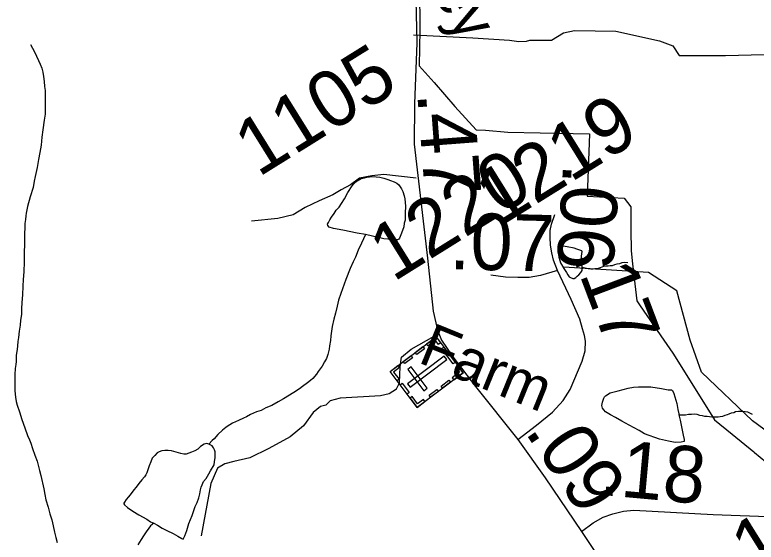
# Model space of a CAD drawing. Extents: x 2001466 to 31450019, y -30647475 to 847247.
# Drawn here: x 2050558 to 2053840, y 669416 to 671750 of the extents above; entities that cross this region are included whole.
import ezdxf

# ---------------------------------------------------------------- set-up
doc = ezdxf.new("R2010")
doc.units = 0
for name, color, linetype in [('Exist Boundary Political City Limit New', 7, 'Continuous'), ('Exist Cultural Cemetery CELL', 7, 'Continuous'), ('Exist Hydrographic Misc Water Feature', 7, 'Continuous'), ('Exist Road Non-System Type 51', 7, 'Continuous'), ('Exist Road Secondary Mileage Hundredths English Label', 7, 'Continuous'), ('Exist Road Secondary Type 51 Attributed', 7, 'Continuous'), ('Exist Road Secondary Type 51 Label', 7, 'Continuous'), ('Exist Road Secondary Type 51 Number Label', 7, 'Continuous'), ('Map Preparation Boundary City Limit Buffer Line', 7, 'Continuous')]:
    doc.layers.add(name, color=color, linetype=linetype)

msp = doc.modelspace()

# ---------------------------------------------------------------- linework, layer by layer
at = {"layer": 'Exist Boundary Political City Limit New'}
msp.add_lwpolyline([(2052349.8, 671871.4), (2052351.1, 671683.8), (2052348.4, 671524.5), (2052414.4, 671451.3), (2052506.4, 671344.5), (2052600, 671241.6), (2052642, 671239.5), (2052740.8, 671231.2), (2052883.1, 671228.2), (2053101.8, 671223.6), (2053092.1, 670947.8), (2053255.9, 670938.6), (2053284.8, 670900.3), (2053285.4, 670799.3), (2053286, 670706.3), (2053292.9, 670647.9), (2053312.4, 670483.9), (2053326.6, 670463.2), (2053431.6, 670310.7), (2053471.1, 670253.2), (2053629.4, 670000), (2053655.5, 669958.1), (2053733.5, 669894.4), (2053829.9, 669815.6), (2053832.9, 669813.2), (2053958.4, 669710.7)], dxfattribs=at)
at = {"layer": 'Exist Cultural Cemetery CELL'}
for points in [[(2052339.1, 670013), (2052219.2, 670171.9), (2052422.5, 670325.3), (2052542.4, 670166.3)], [(2052442.4, 670298.8), (2052433.3, 670291.9), (2052420, 670309.5), (2052387.8, 670285.1), (2052381.1, 670294), (2052422.5, 670325.3)], [(2052371.6, 670272.7), (2052337.1, 670246.6), (2052330.2, 670255.7), (2052364.8, 670281.8)], [(2052498.6, 670205.3), (2052447.5, 670273), (2052456.6, 670279.9), (2052507.7, 670212.2)], [(2052319, 670233), (2052284.4, 670206.9), (2052277.6, 670216), (2052312.1, 670242.1)], [(2052296.9, 670117.7), (2052308.1, 670102.8), (2052470, 670224.9), (2052458.7, 670239.8)], [(2052253.8, 670198.1), (2052260.6, 670189), (2052234.9, 670169.6), (2052259.4, 670137.3), (2052250.5, 670130.6), (2052219.2, 670172)], [(2052368.9, 670086.5), (2052383.8, 670097.8), (2052312.9, 670191.8), (2052298, 670180.5)], [(2052522.4, 670192.7), (2052513.3, 670185.8), (2052526.5, 670168.2), (2052494.3, 670143.9), (2052501, 670135), (2052542.4, 670166.3)], [(2052486.6, 670124.2), (2052452, 670098.1), (2052445.1, 670107.2), (2052479.7, 670133.3)], [(2052294.5, 670072.1), (2052263.3, 670113.5), (2052272.4, 670120.4), (2052303.6, 670079)], [(2052432.9, 670083.7), (2052398.3, 670057.6), (2052391.5, 670066.7), (2052426.1, 670092.8)], [(2052373.7, 670039.1), (2052366.9, 670048.1), (2052341.2, 670028.7), (2052316.7, 670061.1), (2052307.9, 670054.4), (2052339.1, 670013)]]:
    msp.add_lwpolyline(points, close=True, dxfattribs=at)
at = {"layer": 'Exist Hydrographic Misc Water Feature'}
for points in [[(2050626.8, 671618.7), (2050644.9, 671586.7), (2050662.9, 671548.8), (2050669.1, 671532.8), (2050677.1, 671514.8), (2050681.2, 671496.8), (2050685.1, 671476.8), (2050687.1, 671454.8), (2050689.2, 671432.8), (2050691.2, 671414.8), (2050691.4, 671398.8), (2050691.4, 671360.8), (2050691.4, 671336.9), (2050691.4, 671310.9), (2050687.5, 671284.9), (2050681.6, 671240.9), (2050677.5, 671208.9), (2050673.8, 671172.9), (2050667.7, 671140.8), (2050661.9, 671110.8), (2050655.8, 671074.8), (2050648, 671034.8), (2050643.9, 671014.8), (2050638.1, 670986.8), (2050626, 670944.8), (2050614.1, 670902.8), (2050610.2, 670886.7), (2050608.2, 670872.7), (2050606.3, 670860.8), (2050604.3, 670844.8), (2050602.2, 670826.8), (2050600.4, 670762.8), (2050600.4, 670734.8), (2050598.5, 670698.8), (2050598.8, 670656.8), (2050596.7, 670612.8), (2050594.9, 670578.8), (2050592.8, 670548.8), (2050591, 670510.8), (2050588.9, 670476.8), (2050587.1, 670448.8), (2050587.1, 670424.8), (2050583.2, 670398.8), (2050581.1, 670376.8), (2050577.2, 670350.8), (2050573.3, 670322.8), (2050571.3, 670304.8), (2050569.2, 670284.8), (2050567.4, 670268.8), (2050563.5, 670244.8), (2050563.5, 670216.8), (2050561.4, 670202.8), (2050559.6, 670184.8), (2050557.5, 670158.8), (2050557.5, 670144.8), (2050557.7, 670122.8), (2050557.7, 670086.8), (2050559.8, 670058.8), (2050563.9, 670038.9), (2050567.8, 670022.9), (2050577.8, 669992.9), (2050587.9, 669958.9), (2050601.8, 669922.9), (2050614.1, 669889), (2050622.1, 669869), (2050628.1, 669855), (2050636.3, 669831), (2050646.1, 669801), (2050656.4, 669775.1), (2050666.2, 669733.1), (2050672.4, 669711.1), (2050686.5, 669653.1), (2050690.6, 669627.2), (2050694.5, 669603.2), (2050704.6, 669571.2), (2050712.8, 669541.2), (2050720.8, 669515.2), (2050726.7, 669489.3), (2050732.9, 669461.3), (2050738.8, 669437.3), (2050745, 669415.3)], [(2052110.2, 670777.6), (2052074.1, 670783.5), (2052010.1, 670797.4), (2051968.1, 670805.3), (2051950, 670811.3), (2051944.1, 670817.3), (2051942, 670823.3), (2051946.2, 670831.3), (2051952.1, 670843.3), (2051960.1, 670855.3), (2051972, 670871.4), (2051980, 670885.4), (2051993.9, 670899.4), (2052004, 670915.3), (2052017.9, 670935.4), (2052031.9, 670963.4), (2052051.8, 670993.5), (2052057.7, 671001.5), (2052073.7, 671015.5), (2052091.7, 671025.5), (2052105.7, 671029.6), (2052115.7, 671031.6), (2052141.8, 671035.6), (2052157.8, 671033.7), (2052173.8, 671031.7), (2052191.6, 671027.7), (2052209.6, 671021.7), (2052221.7, 671017.8), (2052237.7, 671011.8), (2052249.6, 671005.8), (2052257.6, 670997.8), (2052269.7, 670979.8), (2052275.9, 670967.8), (2052281.8, 670949.9), (2052283.9, 670935.9), (2052285.9, 670919.9), (2052287.8, 670903.9), (2052285.9, 670871.9), (2052285.9, 670841.9), (2052282, 670827.9), (2052280, 670811.9), (2052270.1, 670783.9), (2052260.3, 670761.9), (2052258.2, 670757.9), (2052252.1, 670753.9), (2052244.1, 670753.9), (2052192.2, 670759.7), (2052110.2, 670777.6)], [(2052110.2, 670777.6), (2052092.1, 670739.6), (2052078.4, 670709.5), (2052066.3, 670677.5), (2052056.3, 670657.5), (2052042.5, 670627.5), (2052022.6, 670579.5), (2052000.7, 670517.5), (2051990.6, 670487.4), (2051984.7, 670461.4), (2051976.9, 670429.4), (2051970.8, 670403.4), (2051963, 670371.4), (2051957, 670329.4), (2051955, 670309.4), (2051951.1, 670285.4), (2051949, 670271.4), (2051943.3, 670247.4), (2051937.1, 670229.4), (2051929.1, 670215.3), (2051919.1, 670195.4), (2051901.2, 670171.4), (2051893.2, 670159.3), (2051877.3, 670141.3), (2051867.2, 670131.3), (2051853.5, 670121.2), (2051831.5, 670105.2), (2051817.4, 670095.1), (2051793.4, 670079.1), (2051747.5, 670051.1), (2051723.5, 670037), (2051695.6, 670021), (2051669.7, 670010.9), (2051647.6, 669998.9), (2051627.7, 669992.8), (2051601.7, 669980.8), (2051583.6, 669970.8), (2051569.7, 669964.7), (2051547.7, 669954.7), (2051521.9, 669942.6), (2051497.7, 669928.6), (2051491.8, 669924.6), (2051477.8, 669912.6), (2051455.9, 669892.5), (2051439.9, 669874.5), (2051431.9, 669866.5), (2051415.9, 669850.5)], [(2053070.2, 670633.5), (2053068.2, 670647.4), (2053066.1, 670659.4), (2053066.1, 670673.4), (2053066.1, 670681.4), (2053068, 670693.4), (2053070, 670701.4), (2053068, 670705.4), (2053064.1, 670707.4), (2053046, 670713.4), (2053034.2, 670717.3), (2053004, 670723.3), (2052978, 670727.3), (2052974.1, 670727.3), (2052970, 670725.2), (2052966.1, 670713.2), (2052964, 670699.2), (2052964.2, 670691.2), (2052966.1, 670677.2), (2052970.2, 670663.2), (2052974.3, 670653.2), (2052978.2, 670645.2), (2052988.2, 670627.2), (2053000.3, 670609.3), (2053006.3, 670599.3), (2053012.2, 670591.3), (2053018.4, 670587.3), (2053028.2, 670583.4), (2053034.4, 670583.4), (2053042.4, 670587.4), (2053048.3, 670593.4), (2053054.3, 670599.4), (2053064.3, 670609.4), (2053070.2, 670619.5), (2053070.2, 670625.5), (2053072.1, 670629.5), (2053070.2, 670633.5)], [(2053070.2, 670633.5), (2053096.1, 670627.5), (2053108.2, 670625.5), (2053118.2, 670625.5), (2053126.2, 670627.5), (2053134.2, 670627.6), (2053142.2, 670629.6), (2053150.2, 670631.6), (2053158.2, 670635.6), (2053166.2, 670637.6), (2053176.3, 670639.6), (2053184.3, 670639.6), (2053194.1, 670641.6), (2053204.1, 670641.7), (2053214.2, 670645.7), (2053224.2, 670647.7), (2053236.1, 670649.7), (2053246.2, 670653.8), (2053258.3, 670655.7), (2053272.2, 670653.8)], [(2054423.7, 669358.6), (2054098.4, 669751.6), (2053823.4, 669954), (2053598.5, 670168.5), (2053547.4, 670310.7), (2053489.4, 670528.5), (2053363.5, 670609.7), (2052988.4, 670633.8)], [(2053497.4, 669980.3), (2053503.3, 669956.3), (2053517.5, 669890.4), (2053521.6, 669870.4), (2053521.6, 669862.4), (2053507.6, 669858.4), (2053481.6, 669858.3), (2053451.4, 669864.2), (2053411.5, 669872.2), (2053345.6, 669896.1), (2053321.4, 669910), (2053277.3, 669933.9), (2053245.4, 669951.9), (2053217.5, 669967.8), (2053195.3, 669979.7), (2053173.4, 669993.7), (2053165.2, 670001.7), (2053159.2, 670009.7), (2053157.2, 670021.7), (2053159.2, 670035.7), (2053165.2, 670053.7), (2053169.3, 670059.7), (2053173.4, 670063.7), (2053193.1, 670077.8), (2053229.2, 670085.8), (2053273.2, 670097.9), (2053297.2, 670102), (2053319.2, 670104), (2053373.1, 670104.1), (2053421.1, 670096.2), (2053451.2, 670090.3), (2053465.2, 670090.3), (2053469.1, 670088.3), (2053475.2, 670074.3), (2053489.4, 670030.3), (2053493.3, 670004.3), (2053497.4, 669984.3), (2053497.4, 669980.3)], [(2053497.4, 669980.3), (2053511.3, 669980.4), (2053527.3, 669980.4), (2053541.3, 669982.4), (2053553.3, 669982.5), (2053565.2, 669984.5), (2053577.3, 669982.5), (2053589.2, 669978.5), (2053601.3, 669976.5), (2053611.4, 669974.6), (2053623.3, 669974.6), (2053633.3, 669972.6), (2053643.4, 669970.6), (2053651.4, 669970.6), (2053661.2, 669970.6), (2053671.3, 669970.6), (2053681.3, 669972.7), (2053693.2, 669974.7), (2053703.2, 669978.7), (2053713.3, 669980.8), (2053721.3, 669984.8), (2053731.3, 669988.8), (2053741.4, 669990.8), (2053749.4, 669994.8), (2053761.3, 669996.8), (2053769.3, 669996.8), (2053779.3, 669996.8), (2053791.2, 669994.9), (2053801.3, 669992.9), (2053823.2, 669983)], [(2051415.9, 669850.5), (2051407.9, 669852.5), (2051396, 669850.5), (2051380, 669840.4), (2051368.1, 669828.4), (2051354, 669820.4), (2051340, 669814.3), (2051328.1, 669810.3), (2051316, 669806.3), (2051306, 669806.3), (2051292, 669808.3), (2051272.1, 669814.2), (2051252, 669820.2), (2051236.1, 669822.2), (2051222.1, 669822.2), (2051208, 669820.1), (2051196.1, 669816.1), (2051188.1, 669812.1), (2051178, 669800), (2051166.1, 669788), (2051160.2, 669772), (2051152.2, 669754), (2051146.2, 669736), (2051142.3, 669724), (2051138.2, 669714), (2051132.3, 669705.9), (2051120.2, 669692), (2051106.3, 669676), (2051094.4, 669659.9), (2051084.3, 669647.9), (2051072.4, 669631.9), (2051060.3, 669617.8), (2051050.5, 669605.8), (2051042.5, 669593.8), (2051040.6, 669589.8), (2051040.6, 669585.8), (2051042.5, 669581.8), (2051056.6, 669569.9), (2051080.6, 669553.9), (2051106.5, 669538), (2051142.8, 669518), (2051158.8, 669506.1), (2051172.7, 669500.1)], [(2051172.7, 669500.1), (2051188.7, 669492.1), (2051210.6, 669478.1), (2051230.7, 669468.2), (2051258.6, 669454.2), (2051278.7, 669442.3), (2051296.8, 669432.3), (2051302.7, 669430.3), (2051310.7, 669444.4), (2051318.7, 669468.4), (2051328.7, 669498.4), (2051342.5, 669534.4), (2051356.4, 669574.4), (2051364.4, 669592.5), (2051372.4, 669612.4), (2051376.5, 669630.4), (2051380.2, 669648.5), (2051382.3, 669660.5), (2051386.4, 669670.5), (2051392.3, 669684.5), (2051404.2, 669698.5), (2051416.1, 669718.5), (2051424.1, 669732.5), (2051440.1, 669758.5), (2051442.1, 669772.5), (2051444, 669790.5), (2051444, 669806.5), (2051444, 669816.5), (2051442.1, 669824.5), (2051438, 669834.5), (2051431.9, 669842.5), (2051415.9, 669850.5)], [(2051172.7, 669500.1), (2051158.8, 669488.1), (2051150.8, 669478.1), (2051138.7, 669462), (2051126.8, 669444), (2051116.7, 669428), (2051102.8, 669404)]]:
    msp.add_lwpolyline(points, dxfattribs=at)
at = {"layer": 'Exist Road Non-System Type 51'}
for points in [[(2052323, 671662.1), (2052584.9, 671648.6), (2052747.6, 671637.6), (2052789.5, 671632.7), (2052823.6, 671634), (2052837.6, 671637.8), (2052922.4, 671637.8), (2052933.2, 671637.8), (2052960.2, 671654), (2052987.2, 671670.2), (2053035.8, 671681), (2053218.1, 671678.3), (2053412.5, 671635.1), (2053471.9, 671613.5), (2053498.9, 671570.3), (2053704.1, 671570.3), (2054103.7, 671581.1), (2054217.1, 671591.9), (2054260.3, 671624.3)], [(2052335.1, 671027.4), (2052192, 671043.6), (2052138, 671038.2), (2052084, 671027.4), (2052043.5, 670997.6), (2052003, 670976), (2051965.2, 670954.4), (2051905.8, 670927.4), (2051843.7, 670897.7), (2051789.7, 670865.3), (2051722.2, 670849.1), (2051605.3, 670836.8)], [(2051934.2, 670022.5), (2051955.8, 670044.1), (2051999, 670054.9), (2052177.2, 670065.7), (2052215, 670073.8), (2052247.4, 670095.4), (2052260.9, 670122.4), (2052263.6, 670192.7), (2052269, 670235.9), (2052312.2, 670271), (2052414.8, 670327.5)], [(2051934.2, 670022.5), (2051911.2, 670017.1), (2051878.8, 669990.1), (2051835.6, 669930.7), (2051776.2, 669882), (2051681.7, 669830.7), (2051598, 669790.2), (2051527.8, 669774), (2051487.3, 669763.2), (2051454.9, 669744.3), (2051425.2, 669676.7), (2051382, 669444.4)]]:
    msp.add_lwpolyline(points, dxfattribs=at)
at = {"layer": 'Exist Road Secondary Type 51 Attributed'}
for points in [[(2052319.8, 672269.5), (2052330.4, 672047.6), (2052332, 671880.7), (2052338.3, 671627.2), (2052327.7, 671356.8), (2052326.2, 671178.3), (2052385.3, 670673.4), (2052410.6, 670438.9), (2052428.6, 670355.4), (2052446.5, 670310), (2052496.6, 670237.1), (2052598, 670106.1), (2052784.4, 669871.4)], [(2052959.8, 670619.1), (2052942.3, 670663.9), (2052934.9, 670697.2), (2052929.9, 670731.2), (2052927.4, 670765.2), (2052928.6, 670795.5), (2052933.7, 670824.5), (2052948.8, 670866)], [(2052959.8, 670619.1), (2052885.4, 670597.4), (2052834.9, 670588.6), (2052784.3, 670587.3), (2052730, 670589.9), (2052665.6, 670598.7)], [(2052784.4, 669871.4), (2052866.9, 669934.1), (2052938, 669992.3), (2052985.3, 670043.3), (2053016.3, 670092.5), (2053070, 670217.1), (2053083.5, 670264), (2053085, 670305.5), (2053080, 670331.3), (2053070.5, 670361.4), (2053058.8, 670403.4), (2053020.6, 670490.1), (2052959.8, 670619.1)], [(2052784.4, 669871.4), (2052906.2, 669700.5), (2053066.3, 669463.6)], [(2053066.3, 669463.6), (2053118.1, 669502.3), (2053162.7, 669526.6), (2053205.9, 669542.3), (2053253.1, 669554.1), (2053299, 669558), (2053649.4, 669539), (2053930.8, 669529.3)], [(2053066.3, 669463.6), (2053388.6, 668983.3), (2053522.6, 668797.4), (2053592.3, 668721.3), (2053637.7, 668695.9), (2053689.4, 668680.1), (2053781.8, 668680.1), (2053982.3, 668671.6)]]:
    msp.add_lwpolyline(points, dxfattribs=at)
at = {"layer": 'Map Preparation Boundary City Limit Buffer Line'}
msp.add_lwpolyline([(2052349.8, 671871.4), (2052351.1, 671683.8), (2052348.4, 671524.5), (2052414.4, 671451.3), (2052506.4, 671344.5), (2052600, 671241.6), (2052642, 671239.5), (2052740.8, 671231.2), (2052883.1, 671228.2), (2053101.8, 671223.6), (2053092.1, 670947.8), (2053255.9, 670938.6), (2053284.8, 670900.3), (2053285.4, 670799.3), (2053286, 670706.3), (2053292.9, 670647.9), (2053312.4, 670483.9), (2053326.6, 670463.2), (2053431.6, 670310.7), (2053471.1, 670253.2), (2053629.4, 670000), (2053655.5, 669958.1), (2053733.5, 669894.4), (2053829.9, 669815.6), (2053832.9, 669813.2), (2053958.4, 669710.7)], dxfattribs=at)

# ---------------------------------------------------------------- texts
at = {"layer": 'Exist Road Secondary Mileage Hundredths English Label'}
for s, rotation, p in [('.47', 274.3507, (2052339.1, 671403.8)), ('.06', 266.4504, (2052986.1, 671094.2)), ('.07', 358.6024, (2052479.9, 670625.2)), ('.17', 290.7191, (2053023.2, 670690.1)), ('.09', 304.0474, (2052812, 669906.8)), ('.18', 354.8023, (2053142, 669626.6))]:
    msp.add_text(s, height=250, rotation=rotation, dxfattribs=at).set_placement(p)
at = {"layer": 'Exist Road Secondary Type 51 Label'}
for s, rotation, p in [('Coley', 299.8692, (2052213, 672184.9)), ('Farm', 337.8616, (2052337.8, 670214))]:
    msp.add_text(s, height=190, rotation=rotation, dxfattribs=at).set_placement(p)
at = {"layer": 'Exist Road Secondary Type 51 Number Label'}
for s, p in [('1105', (2051635.4, 671029.2)), ('1219', (2052702.9, 670809.7)), ('1220', (2052233, 670565.5)), ('1218', (2053834, 669253))]:
    msp.add_text(s, height=250, rotation=31.918, dxfattribs=at).set_placement(p)

doc.saveas('drawing.dxf')
